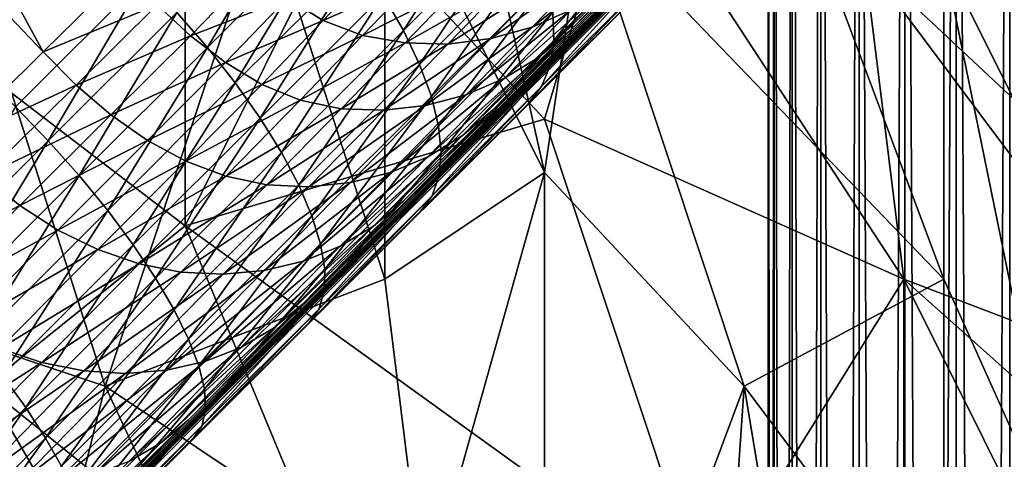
# Model space of a CAD drawing. Extents: x -160 to 10, y -10 to 160.
# Tile 329 of 450: x 0.1373 to 0.1699, y 0.0819 to 0.0965. Entities that reach past the tile are written whole.
import ezdxf

# ---------------------------------------------------------------- set-up
doc = ezdxf.new("R2010")
doc.units = 0

msp = doc.modelspace()

# ---------------------------------------------------------------- linework, layer by layer
for points in [[(0.062422, 0.058292, 0.651207), (0.098325, 0.094278, 0.707415), (0.153116, 0.149106, 0.661847)], [(0.071184, 0.066945, 0.641935), (0.062422, 0.058292, 0.651207), (0.153116, 0.149106, 0.661847)], [(0.073212, 0.068952, 0.639939), (0.071184, 0.066945, 0.641935), (0.153116, 0.149106, 0.661847)], [(0.0752, 0.070919, 0.637953), (0.073212, 0.068952, 0.639939), (0.153116, 0.149106, 0.661847)], [(0.077147, 0.072845, 0.635977), (0.0752, 0.070919, 0.637953), (0.153116, 0.149106, 0.661847)], [(0.079052, 0.07473, 0.634012), (0.077147, 0.072845, 0.635977), (0.153116, 0.149106, 0.661847)], [(0.080917, 0.076574, 0.63206), (0.079052, 0.07473, 0.634012), (0.153116, 0.149106, 0.661847)], [(0.082743, 0.078379, 0.630117), (0.080917, 0.076574, 0.63206), (0.153116, 0.149106, 0.661847)], [(0.08453, 0.080147, 0.628184), (0.082743, 0.078379, 0.630117), (0.153116, 0.149106, 0.661847)], [(0.086383, 0.081978, 0.626145), (0.08453, 0.080147, 0.628184), (0.153116, 0.149106, 0.661847)], [(0.095263, 0.09075, 0.615906), (0.086383, 0.081978, 0.626145), (0.153116, 0.149106, 0.661847)], [(0.101113, 0.096522, 0.608537), (0.095263, 0.09075, 0.615906), (0.153116, 0.149106, 0.661847)], [(0.098325, 0.094278, 0.707415), (0.129371, 0.12534, 0.693811), (0.153116, 0.149106, 0.661847)], [(0.202647, 0.143044, 0.584312), (0.167234, 0.106822, 0.684081), (0.089653, 0.029259, 0.659767)], [(0.202647, 0.143044, 0.584312), (0.089653, 0.029259, 0.659767), (0.10117, 0.040994, 0.639939)], [(0.202647, 0.143044, 0.584312), (0.10117, 0.040994, 0.639939), (0.103137, 0.042982, 0.637953)], [(0.202647, 0.143044, 0.584312), (0.103137, 0.042982, 0.637953), (0.105063, 0.044929, 0.635977)], [(0.202647, 0.143044, 0.584312), (0.105063, 0.044929, 0.635977), (0.106947, 0.046834, 0.634012)], [(0.202647, 0.143044, 0.584312), (0.106947, 0.046834, 0.634012), (0.108791, 0.048699, 0.63206)], [(0.202647, 0.143044, 0.584312), (0.108791, 0.048699, 0.63206), (0.110597, 0.050525, 0.630117)], [(0.202647, 0.143044, 0.584312), (0.110597, 0.050525, 0.630117), (0.112365, 0.052313, 0.628184)], [(0.202647, 0.143044, 0.584312), (0.112365, 0.052313, 0.628184), (0.114196, 0.054165, 0.626145)], [(0.202647, 0.143044, 0.584312), (0.114196, 0.054165, 0.626145), (0.122968, 0.063045, 0.615906)], [(0.202647, 0.143044, 0.584312), (0.122968, 0.063045, 0.615906), (0.12874, 0.068895, 0.608537)], [(0.202647, 0.143044, 0.584312), (0.12874, 0.068895, 0.608537), (0.133945, 0.074175, 0.601386)], [(0.133945, 0.074175, 0.601386), (0.138642, 0.078945, 0.594416), (0.202647, 0.143044, 0.584312)], [(0.138642, 0.078945, 0.594416), (0.14286, 0.083234, 0.587633), (0.202647, 0.143044, 0.584312)], [(0.14286, 0.083234, 0.587633), (0.146627, 0.087071, 0.58104), (0.202647, 0.143044, 0.584312)], [(0.146627, 0.087071, 0.58104), (0.149973, 0.090483, 0.574642), (0.202647, 0.143044, 0.584312)], [(0.149973, 0.090483, 0.574642), (0.152925, 0.0935, 0.568446), (0.202647, 0.143044, 0.584312)], [(0.152925, 0.0935, 0.568446), (0.155511, 0.096149, 0.562462), (0.202647, 0.143044, 0.584312)], [(0.155511, 0.096149, 0.562462), (0.157761, 0.098459, 0.556698), (0.202647, 0.143044, 0.584312)], [(0.162247, -0.186982, 0.31178), (0.162247, 0.132635, 0.31178), (0.162046, 0.13263, 0.31)], [(0.162046, -0.186977, 0.31), (0.162046, 0.13263, 0.31), (0.162247, 0.132635, 0.30822)], [(0.162046, -0.186977, 0.31), (0.162247, 0.132635, 0.30822), (0.162247, -0.186982, 0.30822)], [(0.162247, -0.186982, 0.31178), (0.162046, 0.13263, 0.31), (0.162046, -0.186977, 0.31)], [(0.162838, -0.186997, 0.313471), (0.162838, 0.132649, 0.313471), (0.162247, 0.132635, 0.31178)], [(0.162247, -0.186982, 0.30822), (0.162247, 0.132635, 0.30822), (0.162838, 0.132649, 0.306529)], [(0.162247, -0.186982, 0.30822), (0.162838, 0.132649, 0.306529), (0.162838, -0.186997, 0.306529)], [(0.162838, -0.186997, 0.313471), (0.162247, 0.132635, 0.31178), (0.162247, -0.186982, 0.31178)], [(0.163791, -0.18702, 0.314988), (0.163791, 0.132673, 0.314988), (0.162838, 0.132649, 0.313471)], [(0.162838, -0.186997, 0.306529), (0.162838, 0.132649, 0.306529), (0.163791, 0.132673, 0.305012)], [(0.162838, -0.186997, 0.306529), (0.163791, 0.132673, 0.305012), (0.163791, -0.18702, 0.305012)], [(0.163791, -0.18702, 0.314988), (0.162838, 0.132649, 0.313471), (0.162838, -0.186997, 0.313471)], [(0.165058, -0.187051, 0.316255), (0.165058, 0.132704, 0.316255), (0.163791, 0.132673, 0.314988)], [(0.163791, -0.18702, 0.305012), (0.163791, 0.132673, 0.305012), (0.165058, 0.132704, 0.303745)], [(0.163791, -0.18702, 0.305012), (0.165058, 0.132704, 0.303745), (0.165058, -0.187051, 0.303745)], [(0.165058, -0.187051, 0.316255), (0.163791, 0.132673, 0.314988), (0.163791, -0.18702, 0.314988)], [(0.166574, -0.187089, 0.317208), (0.166574, 0.132741, 0.317208), (0.165058, 0.132704, 0.316255)], [(0.165058, -0.187051, 0.303745), (0.165058, 0.132704, 0.303745), (0.166574, 0.132741, 0.302792)], [(0.165058, -0.187051, 0.303745), (0.166574, 0.132741, 0.302792), (0.166574, -0.187089, 0.302792)], [(0.166574, -0.187089, 0.317208), (0.165058, 0.132704, 0.316255), (0.165058, -0.187051, 0.316255)], [(0.168264, -0.18713, 0.317799), (0.168264, 0.132783, 0.317799), (0.166574, 0.132741, 0.317208)], [(0.166574, -0.187089, 0.302792), (0.166574, 0.132741, 0.302792), (0.168264, 0.132783, 0.302201)], [(0.166574, -0.187089, 0.302792), (0.168264, 0.132783, 0.302201), (0.168264, -0.18713, 0.302201)], [(0.168264, -0.18713, 0.317799), (0.166574, 0.132741, 0.317208), (0.166574, -0.187089, 0.317208)], [(0.170044, -0.187174, 0.318), (0.170044, 0.132826, 0.318), (0.168264, 0.132783, 0.317799)], [(0.168264, -0.18713, 0.302201), (0.168264, 0.132783, 0.302201), (0.170044, 0.132826, 0.302)], [(0.168264, -0.18713, 0.302201), (0.170044, 0.132826, 0.302), (0.170044, -0.187174, 0.302)], [(0.170044, -0.187174, 0.318), (0.168264, 0.132783, 0.317799), (0.168264, -0.18713, 0.317799)], [(0.16522, 0.110897, 0.771527), (0.179755, 0.094976, 0.771803), (0.171827, 0.112666, 0.771539)], [(0.167862, 0.098514, 0.771701), (0.179755, 0.094976, 0.771803), (0.16522, 0.110897, 0.771527)], [(0.149363, 0.102052, 0.770752), (0.154648, 0.091438, 0.771131), (0.150684, 0.109128, 0.77089)], [(0.154648, 0.091438, 0.771131), (0.15597, 0.100283, 0.771216), (0.150684, 0.109128, 0.77089)], [(0.167862, 0.0879, 0.771809), (0.159934, 0.109128, 0.771398), (0.15597, 0.100283, 0.771216)], [(0.167862, 0.098514, 0.771701), (0.159934, 0.109128, 0.771398), (0.167862, 0.0879, 0.771809)], [(0.130969, 0.108446, 0.556842), (0.138063, 0.095439, 0.56216), (0.128179, 0.105818, 0.56226)], [(0.130969, 0.108446, 0.556842), (0.140781, 0.098116, 0.556737), (0.138063, 0.095439, 0.56216)], [(0.167234, 0.106822, 0.684081), (0.139125, 0.078735, 0.7044), (0.089653, 0.029259, 0.659767)], [(0.167234, 0.106822, 0.684081), (0.154111, 0.093713, 0.696484), (0.139125, 0.078735, 0.7044)], [(0.167234, 0.106822, 0.684081), (0.160888, 0.100484, 0.690856), (0.154111, 0.093713, 0.696484)], [(0.128179, 0.105818, 0.56226), (0.138063, 0.095439, 0.56216), (0.135002, 0.092414, 0.567813)], [(0.125832, 0.104927, 0.7143), (0.137145, 0.093614, 0.7143), (0.141401, 0.09787, 0.712242)], [(0.149363, 0.0879, 0.770702), (0.149363, 0.102052, 0.770752), (0.145399, 0.100283, 0.770395)], [(0.154648, 0.093207, 0.709287), (0.148041, 0.100283, 0.709352), (0.157291, 0.102052, 0.709178)], [(0.149363, 0.0879, 0.770702), (0.154648, 0.091438, 0.771131), (0.149363, 0.102052, 0.770752)], [(0.166541, 0.0879, 0.709154), (0.154648, 0.093207, 0.709287), (0.157291, 0.102052, 0.709178)], [(0.157291, 0.102052, 0.709178), (0.16522, 0.098514, 0.708964), (0.166541, 0.0879, 0.709154)], [(0.149979, 0.09614, 0.707596), (0.153251, 0.101249, 0.705743), (0.149308, 0.097307, 0.708395)], [(0.149979, 0.09614, 0.707596), (0.15389, 0.10005, 0.704966), (0.153251, 0.101249, 0.705743)], [(0.143494, 0.095575, 0.711859), (0.146608, 0.100863, 0.709773), (0.142482, 0.096738, 0.712146)], [(0.143494, 0.095575, 0.711859), (0.147608, 0.099689, 0.709492), (0.146608, 0.100863, 0.709773)], [(0.160888, 0.100484, 0.690856), (0.157556, 0.097155, 0.693811), (0.154111, 0.093713, 0.696484)], [(0.15496, 0.095814, 0.700575), (0.158587, 0.10041, 0.698989), (0.154927, 0.096751, 0.70183)], [(0.15496, 0.095814, 0.700575), (0.158569, 0.099422, 0.697774), (0.158587, 0.10041, 0.698989)], [(0.142756, 0.089669, 0.709312), (0.133506, 0.096745, 0.709345), (0.142756, 0.100283, 0.709372)], [(0.140113, 0.084362, 0.769816), (0.145399, 0.100283, 0.770395), (0.136149, 0.096745, 0.769505)], [(0.140113, 0.084362, 0.769816), (0.149363, 0.0879, 0.770702), (0.145399, 0.100283, 0.770395)], [(0.142756, 0.089669, 0.709312), (0.142756, 0.100283, 0.709372), (0.148041, 0.100283, 0.709352)], [(0.142756, 0.089669, 0.709312), (0.148041, 0.100283, 0.709352), (0.154648, 0.093207, 0.709287)], [(0.150515, 0.095015, 0.706648), (0.15389, 0.10005, 0.704966), (0.149979, 0.09614, 0.707596)], [(0.150515, 0.095015, 0.706648), (0.154387, 0.098887, 0.704044), (0.15389, 0.10005, 0.704966)], [(0.15597, 0.100283, 0.771216), (0.154648, 0.091438, 0.771131), (0.161255, 0.084362, 0.771545)], [(0.161255, 0.084362, 0.771545), (0.167862, 0.0879, 0.771809), (0.15597, 0.100283, 0.771216)], [(0.16522, 0.098514, 0.708964), (0.170505, 0.100283, 0.708503), (0.178434, 0.086131, 0.708731)], [(0.144418, 0.094402, 0.711386), (0.147608, 0.099689, 0.709492), (0.143494, 0.095575, 0.711859)], [(0.144418, 0.094402, 0.711386), (0.148513, 0.098496, 0.70903), (0.147608, 0.099689, 0.709492)], [(0.154833, 0.094986, 0.699251), (0.158389, 0.09854, 0.696491), (0.158569, 0.099422, 0.697774)], [(0.154833, 0.094986, 0.699251), (0.158569, 0.099422, 0.697774), (0.15496, 0.095814, 0.700575)], [(0.150906, 0.093953, 0.705568), (0.154387, 0.098887, 0.704044), (0.150515, 0.095015, 0.706648)], [(0.150906, 0.093953, 0.705568), (0.154735, 0.097781, 0.702992), (0.154387, 0.098887, 0.704044)], [(0.15743, 0.098777, 0.549827), (0.155529, 0.09682, 0.555239), (0.154243, 0.096253, 0.55454)], [(0.15743, 0.098777, 0.549827), (0.154243, 0.096253, 0.55454), (0.156123, 0.09819, 0.549185)], [(0.145239, 0.093238, 0.710735), (0.148513, 0.098496, 0.70903), (0.144418, 0.094402, 0.711386)], [(0.145239, 0.093238, 0.710735), (0.149308, 0.097307, 0.708395), (0.148513, 0.098496, 0.70903)], [(0.157761, 0.098459, 0.556698), (0.155511, 0.096149, 0.562462), (0.154482, 0.095273, 0.561666)], [(0.157761, 0.098459, 0.556698), (0.154482, 0.095273, 0.561666), (0.156709, 0.097559, 0.555962)], [(0.154548, 0.094282, 0.69788), (0.158049, 0.09778, 0.695163), (0.158389, 0.09854, 0.696491)], [(0.154548, 0.094282, 0.69788), (0.158389, 0.09854, 0.696491), (0.154833, 0.094986, 0.699251)], [(0.175791, 0.084362, 0.708928), (0.16522, 0.098514, 0.708964), (0.178434, 0.086131, 0.708731)], [(0.166541, 0.0879, 0.709154), (0.16522, 0.098514, 0.708964), (0.175791, 0.084362, 0.708928)], [(0.171827, 0.079054, 0.771998), (0.167862, 0.098514, 0.771701), (0.167862, 0.0879, 0.771809)], [(0.175791, 0.082592, 0.772021), (0.179755, 0.094976, 0.771803), (0.167862, 0.098514, 0.771701)], [(0.171827, 0.079054, 0.771998), (0.175791, 0.082592, 0.772021), (0.167862, 0.098514, 0.771701)], [(0.141833, 0.09699, 0.556749), (0.138063, 0.095439, 0.56216), (0.140781, 0.098116, 0.556737)], [(0.145016, 0.098115, 0.551531), (0.142937, 0.095968, 0.556845), (0.141833, 0.09699, 0.556749)], [(0.146134, 0.097206, 0.551682), (0.142937, 0.095968, 0.556845), (0.145016, 0.098115, 0.551531)], [(0.149066, 0.098311, 0.54678), (0.147325, 0.096475, 0.551926), (0.146134, 0.097206, 0.551682)], [(0.150424, 0.097849, 0.54711), (0.147325, 0.096475, 0.551926), (0.149066, 0.098311, 0.54678)], [(0.156123, 0.09819, 0.549185), (0.154243, 0.096253, 0.55454), (0.152872, 0.09587, 0.553878)], [(0.156123, 0.09819, 0.549185), (0.152872, 0.09587, 0.553878), (0.154734, 0.097789, 0.548577)], [(0.13823, 0.092486, 0.714202), (0.141401, 0.09787, 0.712242), (0.137145, 0.093614, 0.7143)], [(0.13823, 0.092486, 0.714202), (0.142482, 0.096738, 0.712146), (0.141401, 0.09787, 0.712242)], [(0.150424, 0.097849, 0.54711), (0.148632, 0.095979, 0.552278), (0.147325, 0.096475, 0.551926)], [(0.151841, 0.097607, 0.547526), (0.148632, 0.095979, 0.552278), (0.150424, 0.097849, 0.54711)], [(0.151146, 0.092971, 0.704372), (0.154735, 0.097781, 0.702992), (0.150906, 0.093953, 0.705568)], [(0.151146, 0.092971, 0.704372), (0.154927, 0.096751, 0.70183), (0.154735, 0.097781, 0.702992)], [(0.154734, 0.097789, 0.548577), (0.152872, 0.09587, 0.553878), (0.151455, 0.095689, 0.553271)], [(0.154734, 0.097789, 0.548577), (0.151455, 0.095689, 0.553271), (0.153286, 0.097583, 0.548016)], [(0.154111, 0.093713, 0.696484), (0.157556, 0.097155, 0.693811), (0.158049, 0.09778, 0.695163)], [(0.154111, 0.093713, 0.696484), (0.158049, 0.09778, 0.695163), (0.154548, 0.094282, 0.69788)], [(0.151841, 0.097607, 0.547526), (0.15004, 0.095731, 0.552737), (0.148632, 0.095979, 0.552278)], [(0.153286, 0.097583, 0.548016), (0.15004, 0.095731, 0.552737), (0.151841, 0.097607, 0.547526)], [(0.153286, 0.097583, 0.548016), (0.151455, 0.095689, 0.553271), (0.15004, 0.095731, 0.552737)], [(0.156709, 0.097559, 0.555962), (0.154482, 0.095273, 0.561666), (0.153326, 0.094557, 0.560884)], [(0.156709, 0.097559, 0.555962), (0.153326, 0.094557, 0.560884), (0.155529, 0.09682, 0.555239)], [(0.146134, 0.097206, 0.551682), (0.14409, 0.09508, 0.557031), (0.142937, 0.095968, 0.556845)], [(0.147325, 0.096475, 0.551926), (0.14409, 0.09508, 0.557031), (0.146134, 0.097206, 0.551682)], [(0.145943, 0.092103, 0.709918), (0.149308, 0.097307, 0.708395), (0.145239, 0.093238, 0.710735)], [(0.145943, 0.092103, 0.709918), (0.149979, 0.09614, 0.707596), (0.149308, 0.097307, 0.708395)], [(0.141833, 0.09699, 0.556749), (0.139148, 0.094335, 0.562187), (0.138063, 0.095439, 0.56216)], [(0.142937, 0.095968, 0.556845), (0.139148, 0.094335, 0.562187), (0.141833, 0.09699, 0.556749)], [(0.155529, 0.09682, 0.555239), (0.153326, 0.094557, 0.560884), (0.152062, 0.094013, 0.560128)], [(0.155529, 0.09682, 0.555239), (0.152062, 0.094013, 0.560128), (0.154243, 0.096253, 0.55454)], [(0.140113, 0.084362, 0.769816), (0.136149, 0.096745, 0.769505), (0.129542, 0.0879, 0.768768)], [(0.142756, 0.089669, 0.709312), (0.136149, 0.084362, 0.709296), (0.133506, 0.096745, 0.709345)], [(0.139253, 0.091334, 0.713909), (0.142482, 0.096738, 0.712146), (0.13823, 0.092486, 0.714202)], [(0.139253, 0.091334, 0.713909), (0.143494, 0.095575, 0.711859), (0.142482, 0.096738, 0.712146)], [(0.147325, 0.096475, 0.551926), (0.145291, 0.094353, 0.557308), (0.14409, 0.09508, 0.557031)], [(0.148632, 0.095979, 0.552278), (0.145291, 0.094353, 0.557308), (0.147325, 0.096475, 0.551926)], [(0.15123, 0.092086, 0.703083), (0.154927, 0.096751, 0.70183), (0.151146, 0.092971, 0.704372)], [(0.15123, 0.092086, 0.703083), (0.15496, 0.095814, 0.700575), (0.154927, 0.096751, 0.70183)], [(0.146517, 0.091018, 0.708948), (0.149979, 0.09614, 0.707596), (0.145943, 0.092103, 0.709918)], [(0.146517, 0.091018, 0.708948), (0.150515, 0.095015, 0.706648), (0.149979, 0.09614, 0.707596)], [(0.154243, 0.096253, 0.55454), (0.152062, 0.094013, 0.560128), (0.150717, 0.093656, 0.559415)], [(0.154243, 0.096253, 0.55454), (0.150717, 0.093656, 0.559415), (0.152872, 0.09587, 0.553878)], [(0.155511, 0.096149, 0.562462), (0.152925, 0.0935, 0.568446), (0.151921, 0.09265, 0.567592)], [(0.155511, 0.096149, 0.562462), (0.151921, 0.09265, 0.567592), (0.154482, 0.095273, 0.561666)], [(0.142937, 0.095968, 0.556845), (0.140303, 0.093346, 0.562315), (0.139148, 0.094335, 0.562187)], [(0.14409, 0.09508, 0.557031), (0.140303, 0.093346, 0.562315), (0.142937, 0.095968, 0.556845)], [(0.148632, 0.095979, 0.552278), (0.146562, 0.09383, 0.557688), (0.145291, 0.094353, 0.557308)], [(0.15004, 0.095731, 0.552737), (0.146562, 0.09383, 0.557688), (0.148632, 0.095979, 0.552278)], [(0.152872, 0.09587, 0.553878), (0.150717, 0.093656, 0.559415), (0.149336, 0.093504, 0.558763)], [(0.152872, 0.09587, 0.553878), (0.149336, 0.093504, 0.558763), (0.151455, 0.095689, 0.553271)], [(0.151158, 0.091313, 0.701722), (0.154833, 0.094986, 0.699251), (0.15496, 0.095814, 0.700575)], [(0.151158, 0.091313, 0.701722), (0.15496, 0.095814, 0.700575), (0.15123, 0.092086, 0.703083)], [(0.140196, 0.09018, 0.713427), (0.143494, 0.095575, 0.711859), (0.139253, 0.091334, 0.713909)], [(0.140196, 0.09018, 0.713427), (0.144418, 0.094402, 0.711386), (0.143494, 0.095575, 0.711859)], [(0.15004, 0.095731, 0.552737), (0.147924, 0.09355, 0.558178), (0.146562, 0.09383, 0.557688)], [(0.151455, 0.095689, 0.553271), (0.147924, 0.09355, 0.558178), (0.15004, 0.095731, 0.552737)], [(0.151455, 0.095689, 0.553271), (0.149336, 0.093504, 0.558763), (0.147924, 0.09355, 0.558178)], [(0.139148, 0.094335, 0.562187), (0.135002, 0.092414, 0.567813), (0.138063, 0.095439, 0.56216)], [(0.154482, 0.095273, 0.561666), (0.151921, 0.09265, 0.567592), (0.15079, 0.091959, 0.566752)], [(0.154482, 0.095273, 0.561666), (0.15079, 0.091959, 0.566752), (0.153326, 0.094557, 0.560884)], [(0.14409, 0.09508, 0.557031), (0.141518, 0.092498, 0.562543), (0.140303, 0.093346, 0.562315)], [(0.145291, 0.094353, 0.557308), (0.141518, 0.092498, 0.562543), (0.14409, 0.09508, 0.557031)], [(0.146952, 0.09, 0.707842), (0.150515, 0.095015, 0.706648), (0.146517, 0.091018, 0.708948)], [(0.146952, 0.09, 0.707842), (0.150906, 0.093953, 0.705568), (0.150515, 0.095015, 0.706648)], [(0.15093, 0.090666, 0.700312), (0.154548, 0.094282, 0.69788), (0.154833, 0.094986, 0.699251)], [(0.15093, 0.090666, 0.700312), (0.154833, 0.094986, 0.699251), (0.151158, 0.091313, 0.701722)], [(0.153326, 0.094557, 0.560884), (0.15079, 0.091959, 0.566752), (0.14955, 0.091441, 0.565942)], [(0.153326, 0.094557, 0.560884), (0.14955, 0.091441, 0.565942), (0.152062, 0.094013, 0.560128)], [(0.139148, 0.094335, 0.562187), (0.1361, 0.091317, 0.567849), (0.135002, 0.092414, 0.567813)], [(0.140303, 0.093346, 0.562315), (0.1361, 0.091317, 0.567849), (0.139148, 0.094335, 0.562187)], [(0.141043, 0.089042, 0.712764), (0.144418, 0.094402, 0.711386), (0.140196, 0.09018, 0.713427)], [(0.141043, 0.089042, 0.712764), (0.145239, 0.093238, 0.710735), (0.144418, 0.094402, 0.711386)], [(0.145291, 0.094353, 0.557308), (0.142785, 0.091814, 0.562873), (0.141518, 0.092498, 0.562543)], [(0.146562, 0.09383, 0.557688), (0.142785, 0.091814, 0.562873), (0.145291, 0.094353, 0.557308)], [(0.15055, 0.090155, 0.698878), (0.154111, 0.093713, 0.696484), (0.154548, 0.094282, 0.69788)], [(0.15055, 0.090155, 0.698878), (0.154548, 0.094282, 0.69788), (0.15093, 0.090666, 0.700312)], [(0.146562, 0.09383, 0.557688), (0.144101, 0.091317, 0.563306), (0.142785, 0.091814, 0.562873)], [(0.147924, 0.09355, 0.558178), (0.144101, 0.091317, 0.563306), (0.146562, 0.09383, 0.557688)], [(0.14724, 0.089067, 0.706619), (0.150906, 0.093953, 0.705568), (0.146952, 0.09, 0.707842)], [(0.14724, 0.089067, 0.706619), (0.151146, 0.092971, 0.704372), (0.150906, 0.093953, 0.705568)], [(0.152062, 0.094013, 0.560128), (0.14955, 0.091441, 0.565942), (0.148233, 0.09111, 0.565177)], [(0.152062, 0.094013, 0.560128), (0.148233, 0.09111, 0.565177), (0.150717, 0.093656, 0.559415)], [(0.133851, 0.088106, 0.715942), (0.13823, 0.092486, 0.714202), (0.137145, 0.093614, 0.7143)], [(0.154111, 0.093713, 0.696484), (0.146868, 0.086475, 0.700995), (0.139125, 0.078735, 0.7044)], [(0.147924, 0.09355, 0.558178), (0.145462, 0.091031, 0.56384), (0.144101, 0.091317, 0.563306)], [(0.149336, 0.093504, 0.558763), (0.145462, 0.091031, 0.56384), (0.147924, 0.09355, 0.558178)], [(0.149336, 0.093504, 0.558763), (0.146856, 0.090967, 0.56447), (0.145462, 0.091031, 0.56384)], [(0.150717, 0.093656, 0.559415), (0.148233, 0.09111, 0.565177), (0.146856, 0.090967, 0.56447)], [(0.150717, 0.093656, 0.559415), (0.146856, 0.090967, 0.56447), (0.149336, 0.093504, 0.558763)], [(0.154111, 0.093713, 0.696484), (0.15055, 0.090155, 0.698878), (0.146868, 0.086475, 0.700995)], [(0.152925, 0.0935, 0.568446), (0.149973, 0.090483, 0.574642), (0.148996, 0.08966, 0.573731)], [(0.152925, 0.0935, 0.568446), (0.148996, 0.08966, 0.573731), (0.151921, 0.09265, 0.567592)], [(0.140303, 0.093346, 0.562315), (0.137286, 0.090349, 0.568), (0.1361, 0.091317, 0.567849)], [(0.141518, 0.092498, 0.562543), (0.137286, 0.090349, 0.568), (0.140303, 0.093346, 0.562315)], [(0.141779, 0.087941, 0.711931), (0.145239, 0.093238, 0.710735), (0.141043, 0.089042, 0.712764)], [(0.141779, 0.087941, 0.711931), (0.145943, 0.092103, 0.709918), (0.145239, 0.093238, 0.710735)], [(0.142756, 0.089669, 0.709312), (0.154648, 0.093207, 0.709287), (0.159934, 0.077285, 0.709242)], [(0.159934, 0.077285, 0.709242), (0.154648, 0.093207, 0.709287), (0.166541, 0.0879, 0.709154)], [(0.147377, 0.088235, 0.705299), (0.151146, 0.092971, 0.704372), (0.14724, 0.089067, 0.706619)], [(0.147377, 0.088235, 0.705299), (0.15123, 0.092086, 0.703083), (0.151146, 0.092971, 0.704372)], [(0.151921, 0.09265, 0.567592), (0.148996, 0.08966, 0.573731), (0.147891, 0.088997, 0.572835)], [(0.151921, 0.09265, 0.567592), (0.147891, 0.088997, 0.572835), (0.15079, 0.091959, 0.566752)], [(0.134885, 0.086966, 0.715645), (0.13823, 0.092486, 0.714202), (0.133851, 0.088106, 0.715942)], [(0.134885, 0.086966, 0.715645), (0.139253, 0.091334, 0.713909), (0.13823, 0.092486, 0.714202)], [(0.141518, 0.092498, 0.562543), (0.138552, 0.089533, 0.568267), (0.137286, 0.090349, 0.568)], [(0.142785, 0.091814, 0.562873), (0.138552, 0.089533, 0.568267), (0.141518, 0.092498, 0.562543)], [(0.142392, 0.086894, 0.710942), (0.145943, 0.092103, 0.709918), (0.141779, 0.087941, 0.711931)], [(0.142392, 0.086894, 0.710942), (0.146517, 0.091018, 0.708948), (0.145943, 0.092103, 0.709918)], [(0.15079, 0.091959, 0.566752), (0.147891, 0.088997, 0.572835), (0.146677, 0.088504, 0.571971)], [(0.15079, 0.091959, 0.566752), (0.146677, 0.088504, 0.571971), (0.14955, 0.091441, 0.565942)], [(0.14736, 0.087517, 0.703906), (0.151158, 0.091313, 0.701722), (0.15123, 0.092086, 0.703083)], [(0.14736, 0.087517, 0.703906), (0.15123, 0.092086, 0.703083), (0.147377, 0.088235, 0.705299)], [(0.142785, 0.091814, 0.562873), (0.139873, 0.088883, 0.568645), (0.138552, 0.089533, 0.568267)], [(0.144101, 0.091317, 0.563306), (0.139873, 0.088883, 0.568645), (0.142785, 0.091814, 0.562873)], [(0.137286, 0.090349, 0.568), (0.132783, 0.087994, 0.573772), (0.1361, 0.091317, 0.567849)], [(0.135847, 0.085831, 0.715156), (0.139253, 0.091334, 0.713909), (0.134885, 0.086966, 0.715645)], [(0.135847, 0.085831, 0.715156), (0.140196, 0.09018, 0.713427), (0.139253, 0.091334, 0.713909)], [(0.144101, 0.091317, 0.563306), (0.141234, 0.088413, 0.56913), (0.139873, 0.088883, 0.568645)], [(0.145462, 0.091031, 0.56384), (0.141234, 0.088413, 0.56913), (0.144101, 0.091317, 0.563306)], [(0.14955, 0.091441, 0.565942), (0.146677, 0.088504, 0.571971), (0.145374, 0.088191, 0.571152)], [(0.14955, 0.091441, 0.565942), (0.145374, 0.088191, 0.571152), (0.148233, 0.09111, 0.565177)], [(0.14719, 0.086927, 0.702463), (0.15093, 0.090666, 0.700312), (0.151158, 0.091313, 0.701722)], [(0.14719, 0.086927, 0.702463), (0.151158, 0.091313, 0.701722), (0.14736, 0.087517, 0.703906)], [(0.150684, 0.077285, 0.770794), (0.154648, 0.091438, 0.771131), (0.149363, 0.0879, 0.770702)], [(0.154648, 0.066671, 0.771102), (0.154648, 0.091438, 0.771131), (0.150684, 0.077285, 0.770794)], [(0.154648, 0.066671, 0.771102), (0.161255, 0.084362, 0.771545), (0.154648, 0.091438, 0.771131)], [(0.145462, 0.091031, 0.56384), (0.142619, 0.088138, 0.569716), (0.141234, 0.088413, 0.56913)], [(0.142872, 0.08592, 0.709815), (0.146517, 0.091018, 0.708948), (0.142392, 0.086894, 0.710942)], [(0.146856, 0.090967, 0.56447), (0.142619, 0.088138, 0.569716), (0.145462, 0.091031, 0.56384)], [(0.146856, 0.090967, 0.56447), (0.144012, 0.088066, 0.570395), (0.142619, 0.088138, 0.569716)], [(0.142872, 0.08592, 0.709815), (0.146952, 0.09, 0.707842), (0.146517, 0.091018, 0.708948)], [(0.148233, 0.09111, 0.565177), (0.145374, 0.088191, 0.571152), (0.144012, 0.088066, 0.570395)], [(0.148233, 0.09111, 0.565177), (0.144012, 0.088066, 0.570395), (0.146856, 0.090967, 0.56447)], [(0.146868, 0.086475, 0.700995), (0.15055, 0.090155, 0.698878), (0.15093, 0.090666, 0.700312)], [(0.146868, 0.086475, 0.700995), (0.15093, 0.090666, 0.700312), (0.14719, 0.086927, 0.702463)], [(0.137286, 0.090349, 0.568), (0.133998, 0.087044, 0.573946), (0.132783, 0.087994, 0.573772)], [(0.138552, 0.089533, 0.568267), (0.133998, 0.087044, 0.573946), (0.137286, 0.090349, 0.568)], [(0.149973, 0.090483, 0.574642), (0.146627, 0.087071, 0.58104), (0.145679, 0.086277, 0.580075)], [(0.149973, 0.090483, 0.574642), (0.145679, 0.086277, 0.580075), (0.148996, 0.08966, 0.573731)], [(0.13672, 0.084719, 0.714482), (0.140196, 0.09018, 0.713427), (0.135847, 0.085831, 0.715156)], [(0.13672, 0.084719, 0.714482), (0.141043, 0.089042, 0.712764), (0.140196, 0.09018, 0.713427)], [(0.143209, 0.085036, 0.708568), (0.146952, 0.09, 0.707842), (0.142872, 0.08592, 0.709815)], [(0.143209, 0.085036, 0.708568), (0.14724, 0.089067, 0.706619), (0.146952, 0.09, 0.707842)], [(0.136149, 0.084362, 0.709296), (0.142756, 0.089669, 0.709312), (0.149363, 0.073747, 0.709251)], [(0.149363, 0.073747, 0.709251), (0.142756, 0.089669, 0.709312), (0.159934, 0.077285, 0.709242)], [(0.148996, 0.08966, 0.573731), (0.145679, 0.086277, 0.580075), (0.144602, 0.085642, 0.579126)], [(0.148996, 0.08966, 0.573731), (0.144602, 0.085642, 0.579126), (0.147891, 0.088997, 0.572835)], [(0.138552, 0.089533, 0.568267), (0.135288, 0.086242, 0.574242), (0.133998, 0.087044, 0.573946)], [(0.139873, 0.088883, 0.568645), (0.135288, 0.086242, 0.574242), (0.138552, 0.089533, 0.568267)], [(0.137488, 0.08365, 0.713636), (0.141043, 0.089042, 0.712764), (0.13672, 0.084719, 0.714482)], [(0.137488, 0.08365, 0.713636), (0.141779, 0.087941, 0.711931), (0.141043, 0.089042, 0.712764)], [(0.143399, 0.084257, 0.707223), (0.14724, 0.089067, 0.706619), (0.143209, 0.085036, 0.708568)], [(0.143399, 0.084257, 0.707223), (0.147377, 0.088235, 0.705299), (0.14724, 0.089067, 0.706619)], [(0.147891, 0.088997, 0.572835), (0.144602, 0.085642, 0.579126), (0.143414, 0.085176, 0.57821)], [(0.147891, 0.088997, 0.572835), (0.143414, 0.085176, 0.57821), (0.146677, 0.088504, 0.571971)], [(0.139873, 0.088883, 0.568645), (0.136635, 0.085605, 0.574657), (0.135288, 0.086242, 0.574242)], [(0.141234, 0.088413, 0.56913), (0.136635, 0.085605, 0.574657), (0.139873, 0.088883, 0.568645)], [(0.141234, 0.088413, 0.56913), (0.138015, 0.085144, 0.575184), (0.136635, 0.085605, 0.574657)], [(0.142619, 0.088138, 0.569716), (0.138015, 0.085144, 0.575184), (0.141234, 0.088413, 0.56913)], [(0.146677, 0.088504, 0.571971), (0.143414, 0.085176, 0.57821), (0.142137, 0.084888, 0.577343)], [(0.146677, 0.088504, 0.571971), (0.142137, 0.084888, 0.577343), (0.145374, 0.088191, 0.571152)], [(0.142619, 0.088138, 0.569716), (0.139409, 0.084869, 0.575815), (0.138015, 0.085144, 0.575184)], [(0.144012, 0.088066, 0.570395), (0.139409, 0.084869, 0.575815), (0.142619, 0.088138, 0.569716)], [(0.144012, 0.088066, 0.570395), (0.140791, 0.084783, 0.576539), (0.139409, 0.084869, 0.575815)], [(0.145374, 0.088191, 0.571152), (0.142137, 0.084888, 0.577343), (0.140791, 0.084783, 0.576539)], [(0.145374, 0.088191, 0.571152), (0.140791, 0.084783, 0.576539), (0.144012, 0.088066, 0.570395)], [(0.143437, 0.083596, 0.705803), (0.147377, 0.088235, 0.705299), (0.143399, 0.084257, 0.707223)], [(0.143437, 0.083596, 0.705803), (0.14736, 0.087517, 0.703906), (0.147377, 0.088235, 0.705299)], [(0.136149, 0.06844, 0.769315), (0.140113, 0.084362, 0.769816), (0.129542, 0.0879, 0.768768)], [(0.13814, 0.082642, 0.712632), (0.141779, 0.087941, 0.711931), (0.137488, 0.08365, 0.713636)], [(0.13814, 0.082642, 0.712632), (0.142392, 0.086894, 0.710942), (0.141779, 0.087941, 0.711931)], [(0.150684, 0.077285, 0.770794), (0.149363, 0.0879, 0.770702), (0.140113, 0.084362, 0.769816)], [(0.159934, 0.077285, 0.709242), (0.166541, 0.0879, 0.709154), (0.166541, 0.077285, 0.709213)], [(0.167862, 0.075516, 0.771884), (0.167862, 0.0879, 0.771809), (0.161255, 0.084362, 0.771545)], [(0.178434, 0.077285, 0.709027), (0.171827, 0.077285, 0.709166), (0.166541, 0.0879, 0.709154)], [(0.178434, 0.077285, 0.709027), (0.166541, 0.0879, 0.709154), (0.175791, 0.084362, 0.708928)], [(0.166541, 0.077285, 0.709213), (0.166541, 0.0879, 0.709154), (0.171827, 0.077285, 0.709166)], [(0.167862, 0.075516, 0.771884), (0.171827, 0.079054, 0.771998), (0.167862, 0.0879, 0.771809)], [(0.143324, 0.083064, 0.704332), (0.14719, 0.086927, 0.702463), (0.14736, 0.087517, 0.703906)], [(0.143324, 0.083064, 0.704332), (0.14736, 0.087517, 0.703906), (0.143437, 0.083596, 0.705803)], [(0.146627, 0.087071, 0.58104), (0.14286, 0.083234, 0.587633), (0.141941, 0.08247, 0.586617)], [(0.146627, 0.087071, 0.58104), (0.141941, 0.08247, 0.586617), (0.145679, 0.086277, 0.580075)], [(0.138663, 0.081713, 0.711487), (0.142392, 0.086894, 0.710942), (0.13814, 0.082642, 0.712632)], [(0.138663, 0.081713, 0.711487), (0.142872, 0.08592, 0.709815), (0.142392, 0.086894, 0.710942)], [(0.143062, 0.08267, 0.702836), (0.146868, 0.086475, 0.700995), (0.14719, 0.086927, 0.702463)], [(0.143062, 0.08267, 0.702836), (0.14719, 0.086927, 0.702463), (0.143324, 0.083064, 0.704332)], [(0.146868, 0.086475, 0.700995), (0.143062, 0.08267, 0.702836), (0.139125, 0.078735, 0.7044)], [(0.145679, 0.086277, 0.580075), (0.141941, 0.08247, 0.586617), (0.140893, 0.081864, 0.585618)], [(0.145679, 0.086277, 0.580075), (0.140893, 0.081864, 0.585618), (0.144602, 0.085642, 0.579126)], [(0.139049, 0.080877, 0.710221), (0.142872, 0.08592, 0.709815), (0.138663, 0.081713, 0.711487)], [(0.139049, 0.080877, 0.710221), (0.143209, 0.085036, 0.708568), (0.142872, 0.08592, 0.709815)], [(0.138015, 0.085144, 0.575184), (0.133034, 0.081947, 0.580903), (0.136635, 0.085605, 0.574657)], [(0.144602, 0.085642, 0.579126), (0.140893, 0.081864, 0.585618), (0.139733, 0.081426, 0.584654)], [(0.144602, 0.085642, 0.579126), (0.139733, 0.081426, 0.584654), (0.143414, 0.085176, 0.57821)], [(0.138015, 0.085144, 0.575184), (0.134417, 0.081482, 0.581465), (0.133034, 0.081947, 0.580903)], [(0.139409, 0.084869, 0.575815), (0.134417, 0.081482, 0.581465), (0.138015, 0.085144, 0.575184)], [(0.143414, 0.085176, 0.57821), (0.139733, 0.081426, 0.584654), (0.138481, 0.081165, 0.583741)], [(0.143414, 0.085176, 0.57821), (0.138481, 0.081165, 0.583741), (0.142137, 0.084888, 0.577343)], [(0.139291, 0.08015, 0.708855), (0.143209, 0.085036, 0.708568), (0.139049, 0.080877, 0.710221)], [(0.139291, 0.08015, 0.708855), (0.143399, 0.084257, 0.707223), (0.143209, 0.085036, 0.708568)], [(0.133069, 0.079231, 0.715032), (0.137488, 0.08365, 0.713636), (0.13672, 0.084719, 0.714482)], [(0.139409, 0.084869, 0.575815), (0.1358, 0.081193, 0.582133), (0.134417, 0.081482, 0.581465)], [(0.140791, 0.084783, 0.576539), (0.1358, 0.081193, 0.582133), (0.139409, 0.084869, 0.575815)], [(0.140791, 0.084783, 0.576539), (0.137161, 0.081086, 0.582895), (0.1358, 0.081193, 0.582133)], [(0.142137, 0.084888, 0.577343), (0.138481, 0.081165, 0.583741), (0.137161, 0.081086, 0.582895)], [(0.142137, 0.084888, 0.577343), (0.137161, 0.081086, 0.582895), (0.140791, 0.084783, 0.576539)], [(0.145399, 0.06844, 0.709231), (0.133506, 0.064902, 0.709224), (0.136149, 0.084362, 0.709296)], [(0.145399, 0.06844, 0.709231), (0.136149, 0.084362, 0.709296), (0.149363, 0.073747, 0.709251)], [(0.14672, 0.070209, 0.770393), (0.140113, 0.084362, 0.769816), (0.136149, 0.06844, 0.769315)], [(0.139385, 0.079544, 0.707413), (0.143399, 0.084257, 0.707223), (0.139291, 0.08015, 0.708855)], [(0.139385, 0.079544, 0.707413), (0.143437, 0.083596, 0.705803), (0.143399, 0.084257, 0.707223)], [(0.14672, 0.070209, 0.770393), (0.150684, 0.077285, 0.770794), (0.140113, 0.084362, 0.769816)], [(0.159934, 0.064902, 0.771483), (0.161255, 0.084362, 0.771545), (0.154648, 0.066671, 0.771102)], [(0.163898, 0.06844, 0.771721), (0.161255, 0.084362, 0.771545), (0.159934, 0.064902, 0.771483)], [(0.167862, 0.075516, 0.771884), (0.161255, 0.084362, 0.771545), (0.163898, 0.06844, 0.771721)], [(0.133758, 0.078261, 0.714016), (0.137488, 0.08365, 0.713636), (0.133069, 0.079231, 0.715032)], [(0.133758, 0.078261, 0.714016), (0.13814, 0.082642, 0.712632), (0.137488, 0.08365, 0.713636)], [(0.139329, 0.07907, 0.70592), (0.143324, 0.083064, 0.704332), (0.143437, 0.083596, 0.705803)], [(0.139329, 0.07907, 0.70592), (0.143437, 0.083596, 0.705803), (0.139385, 0.079544, 0.707413)], [(0.14286, 0.083234, 0.587633), (0.138642, 0.078945, 0.594416), (0.137753, 0.078211, 0.593353)], [(0.14286, 0.083234, 0.587633), (0.137753, 0.078211, 0.593353), (0.141941, 0.08247, 0.586617)], [(0.139125, 0.078735, 0.7044), (0.143062, 0.08267, 0.702836), (0.143324, 0.083064, 0.704332)], [(0.139125, 0.078735, 0.7044), (0.143324, 0.083064, 0.704332), (0.139329, 0.07907, 0.70592)], [(0.134325, 0.077374, 0.712858), (0.13814, 0.082642, 0.712632), (0.133758, 0.078261, 0.714016)], [(0.134325, 0.077374, 0.712858), (0.138663, 0.081713, 0.711487), (0.13814, 0.082642, 0.712632)], [(0.141941, 0.08247, 0.586617), (0.137753, 0.078211, 0.593353), (0.136733, 0.077634, 0.592308)], [(0.141941, 0.08247, 0.586617), (0.136733, 0.077634, 0.592308), (0.140893, 0.081864, 0.585618)]]:
    msp.add_3dface(points)

doc.saveas('drawing.dxf')
